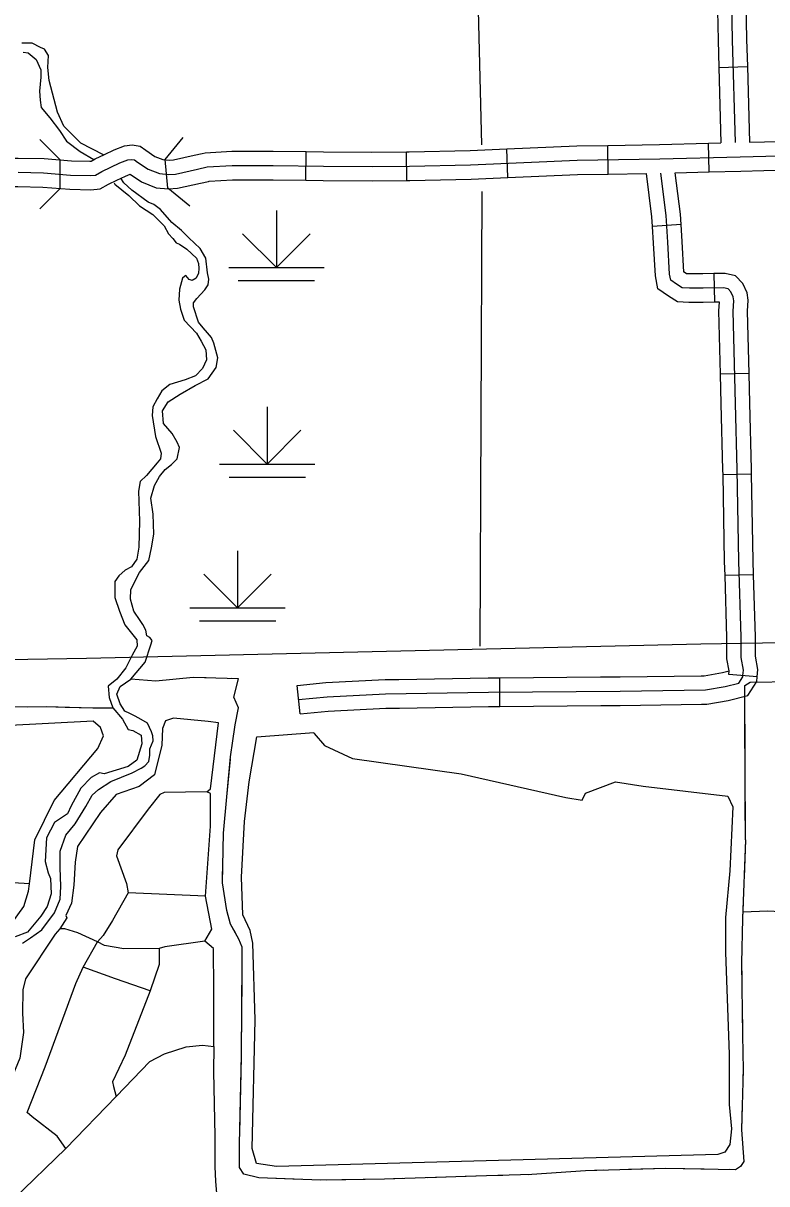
# Model space of a CAD drawing. Extents: x 1127717 to 1741049, y 2026793 to 2244711.
# Drawn here: x 1324961 to 1328858, y 2080824 to 2086909 of the extents above; entities that cross this region are included whole.
import ezdxf

# ---------------------------------------------------------------- set-up
doc = ezdxf.new("R2010")
doc.units = 0
for name, color, linetype in [('32', 7, 'Continuous'), ('35', 7, 'Continuous'), ('38', 7, 'Continuous'), ('40', 7, 'Continuous'), ('43', 7, 'Continuous'), ('44', 7, 'Continuous'), ('45', 7, 'Continuous'), ('5', 7, 'Continuous')]:
    doc.layers.add(name, color=color, linetype=linetype)

msp = doc.modelspace()

# ---------------------------------------------------------------- linework, layer by layer
at = {"layer": '32'}
for p, q in [((1328606.9, 2086676.8), (1328756.9, 2086681.2)), ((1326442.2, 2086085.4), (1326443.6, 2086235.4)), ((1326971.8, 2086084.4), (1326970, 2086234.4)), ((1327501.8, 2086099.7), (1327495.5, 2086249.6)), ((1328027.5, 2086117.6), (1328025.1, 2086267.6)), ((1328556.2, 2086129.1), (1328552.1, 2086279)), ((1325155.3, 2086042.1), (1325155.3, 2086192.1)), ((1325718.8, 2086044.2), (1325704.6, 2086193.5)), ((1328409.4, 2085852.7), (1328259.7, 2085843.2)), ((1328581, 2085595.6), (1328585.2, 2085445.6)), ((1328765.6, 2085072.3), (1328615.6, 2085068.6)), ((1328778.8, 2084544), (1328628.9, 2084541.3)), ((1328789.5, 2084017), (1328639.6, 2084012.5)), ((1328808.4, 2083481.9), (1328659, 2083494.3))]:
    msp.add_line(p, q, dxfattribs=at)
for points in [[(1328636.6, 2088790.5), (1328657, 2087844), (1328677.8, 2086821.3), (1328693.3, 2086283)], [(1328595, 2087205.3), (1328602.8, 2086819.4), (1328606.9, 2086676.8)], [(1328745, 2087208.4), (1328752.8, 2086823.1), (1328756.9, 2086681.2)], [(1328606.9, 2086676.8), (1328618.4, 2086280.9)], [(1328756.9, 2086681.2), (1328768.3, 2086284.9)], [(1328719.5, 2086208.6), (1329191.6, 2086220.6), (1329696, 2086236.8), (1331442.6, 2086284.2), (1331940.2, 2086301.8), (1332370.6, 2086314), (1332526.2, 2086319.4), (1332662.7, 2086319.4)], [(1328768.3, 2086284.9), (1329080.1, 2086292.8)], [(1325387.5, 2086221.1), (1325437.6, 2086244.9), (1325491.4, 2086265.8), (1325532.5, 2086270.4), (1325574, 2086263.5), (1325603.5, 2086242.4), (1325652.1, 2086210), (1325693.3, 2086193.5), (1325725.6, 2086190.4), (1325748.9, 2086192), (1325857.7, 2086216.4), (1325898.7, 2086225.7)], [(1325898.7, 2086225.7), (1325915.3, 2086229.5), (1326054.6, 2086237), (1326272, 2086237), (1326443.6, 2086235.4)], [(1326443.6, 2086235.4), (1326535.2, 2086234.6), (1326789.3, 2086232.3), (1326970, 2086234.4)], [(1326970, 2086234.4), (1326984.6, 2086234.6), (1327303.8, 2086241.6), (1327495.5, 2086249.6)], [(1327495.5, 2086249.6), (1327862.8, 2086265), (1328025.1, 2086267.6)], [(1328025.1, 2086267.6), (1328296, 2086272), (1328552.1, 2086279)], [(1328552.1, 2086279), (1328618.4, 2086280.9)], [(1324902.2, 2086201.9), (1324934.9, 2086201.9), (1325071.2, 2086199.5), (1325214.1, 2086187.8), (1325310.7, 2086185.6), (1325318.3, 2086186.2), (1325339.1, 2086198.1), (1325387.5, 2086221.1)], [(1324934.2, 2086126.9), (1325067.5, 2086124.5), (1325210.1, 2086112.8), (1325313, 2086110.5), (1325341.1, 2086112.8), (1325373.8, 2086131.5), (1325467.3, 2086176), (1325509.4, 2086192.4), (1325530.5, 2086194.7), (1325544.5, 2086192.4), (1325560.9, 2086180.7), (1325617, 2086143.2), (1325675.4, 2086119.9), (1325724.6, 2086115.2), (1325759.6, 2086117.5), (1325874.2, 2086143.2), (1325925.6, 2086154.9), (1326056.6, 2086162), (1326271.7, 2086162), (1326534.5, 2086159.6), (1326789.4, 2086157.3), (1326985.8, 2086159.6), (1327306.2, 2086166.6), (1327865, 2086190), (1328297.6, 2086197), (1328719.5, 2086208.6)], [(1325451.9, 2086085.6), (1325497.1, 2086107.1), (1325521.7, 2086116.7), (1325581.9, 2086076.5), (1325657.6, 2086046.2), (1325723.5, 2086039.9), (1325770.4, 2086043.1), (1325890.7, 2086070.1), (1325932, 2086079.5)], [(1327501.8, 2086099.7), (1327867.2, 2086115), (1328027.5, 2086117.6)], [(1328027.5, 2086117.6), (1328228, 2086120.9)], [(1328259.7, 2085843.2), (1328256.5, 2085893.2), (1328228, 2086120.9)], [(1328733.7, 2083488.1), (1328736.1, 2083517.3), (1328724.2, 2083582.8), (1328724.2, 2083690.1), (1328712.3, 2084089.2), (1328703.4, 2084568.8), (1328694.4, 2084914.3), (1328682.5, 2085399.8), (1328685.5, 2085453.5), (1328682.5, 2085474.3), (1328670.6, 2085501.1), (1328655.7, 2085516), (1328631.9, 2085522), (1328524.7, 2085519), (1328453.3, 2085519), (1328414.6, 2085522), (1328384.8, 2085539.8), (1328355, 2085560.7), (1328349, 2085593.5), (1328340.1, 2085760.3), (1328331.2, 2085900.3), (1328303.5, 2086122.1)], [(1328378.8, 2086124.2), (1328556.2, 2086129.1)], [(1328409.4, 2085852.7), (1328405.9, 2085907.3), (1328378.8, 2086124.2)], [(1328556.2, 2086129.1), (1328721.5, 2086133.6), (1329083.9, 2086142.8)], [(1324902.2, 2086051.9), (1324933.6, 2086051.9), (1325063.8, 2086049.6), (1325206.2, 2086037.9), (1325315.3, 2086035.4), (1325363.9, 2086039.5), (1325408.6, 2086065), (1325451.9, 2086085.6)], [(1325932, 2086079.5), (1325936, 2086080.4), (1326058.6, 2086087), (1326271.4, 2086087), (1326442.2, 2086085.4)], [(1326442.2, 2086085.4), (1326533.9, 2086084.6), (1326789.5, 2086082.3), (1326971.8, 2086084.4)], [(1326971.8, 2086084.4), (1326987.1, 2086084.6), (1327308.6, 2086091.7), (1327501.8, 2086099.7)], [(1328585.2, 2085445.6), (1328525.8, 2085444), (1328450.4, 2085444), (1328391.1, 2085448.5), (1328343.9, 2085476.9), (1328286.7, 2085516.9), (1328274.4, 2085584.7), (1328265.2, 2085755.9), (1328259.7, 2085843.2)], [(1328581, 2085595.6), (1328523.7, 2085594), (1328456.1, 2085594), (1328438, 2085595.4), (1328425.6, 2085602.8), (1328423.6, 2085604.2), (1328415, 2085764.7), (1328409.4, 2085852.7)], [(1328765.6, 2085072.3), (1328757.6, 2085398.7), (1328760.8, 2085456.7), (1328755.3, 2085495.2), (1328733.5, 2085544.3), (1328694.1, 2085583.7), (1328640.1, 2085597.2), (1328581, 2085595.6)], [(1328615.6, 2085068.6), (1328607.5, 2085401), (1328610, 2085446.3), (1328585.2, 2085445.6)], [(1328628.9, 2084541.3), (1328628.4, 2084567.1), (1328619.5, 2084912.4), (1328615.6, 2085068.6)], [(1328778.8, 2084544), (1328778.4, 2084570.4), (1328769.4, 2084916.2), (1328765.6, 2085072.3)], [(1328639.6, 2084012.5), (1328637.3, 2084087.4), (1328628.9, 2084541.3)], [(1328789.5, 2084017), (1328787.3, 2084091), (1328778.8, 2084544)], [(1328659, 2083494.3), (1328660.6, 2083513.6), (1328649.2, 2083576.1), (1328649.2, 2083688.9), (1328639.6, 2084012.5)], [(1328808.4, 2083481.9), (1328811.7, 2083520.9), (1328799.2, 2083589.6), (1328799.2, 2083691.2), (1328789.5, 2084017)]]:
    msp.add_lwpolyline(points, dxfattribs=at)
at = {"layer": '35'}
for points in [[(1325382.5, 2086218.7), (1325263.8, 2086280.5), (1325174.6, 2086369.7), (1325140.7, 2086442), (1325098.2, 2086607.7), (1325089.7, 2086675.7), (1325093.9, 2086739.4), (1325072.7, 2086773.4), (1325051.5, 2086781.9), (1325009, 2086803.2), (1324953.8, 2086803.2)], [(1324960.6, 2086756.7), (1324987.6, 2086753.7), (1325029.4, 2086717.8), (1325053.4, 2086663.9), (1325053.4, 2086625), (1325047.4, 2086553.1), (1325050.4, 2086505.2), (1325056.4, 2086466.3), (1325101.3, 2086412.4), (1325152.1, 2086346.6), (1325188.1, 2086289.7), (1325259.9, 2086235.8), (1325331.5, 2086194.5)], [(1325437.9, 2086072.6), (1325442.4, 2086065.2), (1325514.2, 2086005.3), (1325571.1, 2085951.4), (1325639.9, 2085906.5), (1325699.8, 2085846.6), (1325723.7, 2085804.7), (1325744.7, 2085780.7), (1325762.6, 2085756.8), (1325780.6, 2085750.8), (1325819.5, 2085723.9), (1325870.4, 2085676), (1325879.3, 2085649), (1325882.3, 2085622.1), (1325879.3, 2085598.1), (1325867.4, 2085571.2), (1325846.4, 2085559.2), (1325831.5, 2085565.2), (1325813.5, 2085586.2), (1325807.5, 2085580.2), (1325795.5, 2085571.2), (1325780.6, 2085514.3), (1325777.6, 2085457.4), (1325786.6, 2085409.5), (1325804.5, 2085352.6), (1325870.4, 2085283.8), (1325894.3, 2085241.9), (1325918.2, 2085197), (1325921.2, 2085143.1), (1325900.3, 2085098.2), (1325864.4, 2085059.2), (1325810.5, 2085038.3), (1325729.7, 2085014.3), (1325687.8, 2084981.4)], [(1325783.6, 2084963.5), (1325862.7, 2085009.9), (1325930.7, 2085043.9), (1325973.2, 2085103.4), (1325981.7, 2085154.4), (1325960.4, 2085230.9), (1325947.7, 2085260.7), (1325926.5, 2085286.2), (1325905.2, 2085311.6), (1325879.7, 2085341.4), (1325854.2, 2085422.1), (1325854.2, 2085443.4), (1325871.2, 2085464.6), (1325913.7, 2085511.4), (1325930.7, 2085536.9), (1325934.9, 2085566.6), (1325926.5, 2085600.6), (1325918, 2085677.1), (1325888.2, 2085728.1), (1325828.8, 2085783.3), (1325790.5, 2085821.6), (1325739.6, 2085864.1), (1325680.1, 2085932), (1325646.1, 2085957.5), (1325616.4, 2085970.3), (1325531.4, 2086034), (1325489, 2086072.3), (1325472.8, 2086095.6)], [(1325687.8, 2084981.4), (1325663.9, 2084939.5), (1325639.9, 2084897.6), (1325636.9, 2084852.7), (1325654.9, 2084741.9), (1325684.8, 2084655.1), (1325681.8, 2084625.1), (1325663.9, 2084604.2), (1325607, 2084538.3), (1325574.1, 2084505.4), (1325565.1, 2084454.5), (1325571.1, 2084298.8), (1325568.1, 2084161.1), (1325556.1, 2084098.2), (1325529.2, 2084059.3), (1325496.3, 2084041.4), (1325463.4, 2084011.4), (1325442.4, 2083981.5), (1325442.4, 2083897.7), (1325466.4, 2083825.8), (1325493.3, 2083754), (1325556.1, 2083676.1), (1325559.1, 2083643.2), (1325532.2, 2083595.3), (1325499.3, 2083529.4), (1325451.4, 2083469.5), (1325406.5, 2083433.6), (1325412.5, 2083373.7), (1325430.5, 2083319.9), (1325481.3, 2083260), (1325511.3, 2083206.1), (1325535.2, 2083200.1), (1325580.1, 2083176.2), (1325583.1, 2083131.2), (1325556.1, 2083044.4), (1325511.3, 2083011.5), (1325385.6, 2082972.6), (1325361.6, 2082978.6), (1325316.7, 2082954.6), (1325262.9, 2082897.7), (1325212, 2082804.9), (1325194, 2082763), (1325125.2, 2082718.1), (1325083.3, 2082637.3), (1325077.3, 2082514.5), (1325092.3, 2082454.7), (1325104.3, 2082424.7), (1325107.3, 2082343.9), (1325086.3, 2082278), (1325053.4, 2082227.1), (1324984.6, 2082143.3), (1324918.7, 2082119.3)], [(1325526.2, 2083469.6), (1325601, 2083559.4), (1325631, 2083649.2), (1325636.9, 2083673.1), (1325625, 2083688.1), (1325610, 2083697.1), (1325604, 2083727), (1325589.1, 2083757), (1325574.1, 2083777.9), (1325541.2, 2083825.8), (1325523.2, 2083888.7), (1325526.2, 2083939.6), (1325571.1, 2084029.4), (1325619, 2084092.3), (1325634, 2084158.1), (1325645.9, 2084230), (1325642.9, 2084334.8), (1325631, 2084418.6), (1325648.9, 2084484.4), (1325675.8, 2084532.3), (1325705.8, 2084568.3), (1325738.7, 2084595.2), (1325768.6, 2084625.2), (1325780.6, 2084685), (1325768.6, 2084712), (1325741.7, 2084756.9), (1325696.8, 2084810.8), (1325690.8, 2084876.6), (1325720.7, 2084924.5), (1325783.6, 2084963.5)], [(1324957.6, 2082086.4), (1324999.5, 2082113.4), (1325059.4, 2082155.3), (1325125.2, 2082245.1), (1325155.1, 2082316.9), (1325158.1, 2082382.8), (1325155.1, 2082481.6), (1325155.1, 2082568.4), (1325185.1, 2082652.2), (1325232.9, 2082712.1), (1325289.8, 2082801.9), (1325322.7, 2082861.8), (1325355.6, 2082891.8), (1325421.5, 2082933.7), (1325532.2, 2082978.6), (1325580.1, 2083002.5), (1325598, 2083014.5), (1325619, 2083038.4), (1325625, 2083071.4), (1325625, 2083104.3), (1325634, 2083125.3), (1325642.9, 2083146.2), (1325639.9, 2083173.2), (1325634, 2083194.1), (1325613, 2083239), (1325568.1, 2083266), (1325544.2, 2083277.9), (1325520.2, 2083289.9), (1325493.3, 2083301.9), (1325469.4, 2083340.8), (1325451.4, 2083391.7), (1325469.4, 2083430.6), (1325526.2, 2083469.6)], [(1324811.8, 2082066.6), (1324965, 2082277.3), (1324989, 2082358.8), (1324993.7, 2082397.1), (1325022.5, 2082627), (1325123, 2082833), (1325352.9, 2083106), (1325381.6, 2083173), (1325367.2, 2083216.1), (1325328.9, 2083249.7), (1324859.7, 2083225.7)], [(1325924.1, 2082878.7), (1325942.9, 2082895.5), (1325985.4, 2083241.4), (1325930.8, 2083247.5), (1325748.9, 2083265.7), (1325706.4, 2083250.5), (1325691.2, 2083211.1), (1325688.2, 2083123.1), (1325648.8, 2082968.3), (1325569.9, 2082907.7), (1325448.6, 2082865.2), (1325366.7, 2082771.1), (1325245.4, 2082592.1), (1325233.3, 2082510.2), (1325227.2, 2082388.9), (1325215.1, 2082294.8), (1325184.8, 2082231.1), (1325190.8, 2082219), (1325153.1, 2082160.3)], [(1326185.1, 2083167.3), (1326484.3, 2083189.5), (1326485.4, 2083185.1), (1326541.3, 2083121.7), (1326686.6, 2083054.6), (1327256.7, 2082972.6), (1327804.4, 2082849.6), (1327890.1, 2082834.7), (1327908.8, 2082872), (1328065.3, 2082931.6), (1328210.6, 2082909.3), (1328654, 2082857.1), (1328680.1, 2082801.2), (1328665.1, 2082465.7), (1328642.8, 2082219.7), (1328642.8, 2082037.1), (1328661.4, 2081504.1)], [(1326183.6, 2080930.1), (1326161.3, 2081008.4), (1326176.2, 2081683), (1326165, 2082085.6), (1326150.1, 2082152.7), (1326112.8, 2082234.7), (1326105.4, 2082432.2), (1326120.3, 2082722.9), (1326146.4, 2082931.6), (1326185.1, 2083167.3)], [(1325912.8, 2082097), (1325949.1, 2082159.6), (1325917.3, 2082332), (1325942.3, 2082699.5), (1325942.3, 2082869.6), (1325924.1, 2082878.7), (1325699.6, 2082876.4), (1325676.9, 2082865.1), (1325615.7, 2082787.9), (1325457, 2082574.7), (1325450.2, 2082542.9), (1325502.3, 2082397.8), (1325511.4, 2082350.1), (1325429.8, 2082204.9), (1325379.9, 2082125.5), (1325350.4, 2082092.2)], [(1324993.7, 2082397.1), (1324763.9, 2082411.4), (1324112.7, 2082445), (1323839.8, 2082449.8), (1323667.4, 2082449.8)], [(1325917.3, 2082332), (1325511.4, 2082350.1)], [(1325960.4, 2081544.1), (1325960.4, 2081845.2), (1325958.1, 2082058.4), (1325912.8, 2082097), (1325704.1, 2082067.3), (1325674.7, 2082058.2), (1325488.7, 2082055.9), (1325386.7, 2082074.1), (1325350.4, 2082092.2), (1325248.3, 2082139.9), (1325180.3, 2082160.3), (1325153.1, 2082160.3), (1325128.1, 2082133.1), (1324973.9, 2081899.4), (1324960.3, 2081840.4), (1324958.1, 2081717.9), (1324962.6, 2081618.1), (1324944.5, 2081482), (1324858.3, 2081275.6), (1324794.8, 2081032.9), (1324790.2, 2080908.1), (1324810.7, 2080812.8), (1324865.1, 2080720.6)], [(1325184.8, 2081008.7), (1325139.5, 2081073.7), (1325008, 2081175.8), (1324983, 2081198.5), (1325076, 2081436.6), (1325237, 2081874.5), (1325275.5, 2081960.7), (1325350.4, 2082092.2)], [(1325674.7, 2082058.2), (1325674.7, 2081974.3), (1325627, 2081835.9), (1325495.5, 2081497.9), (1325429.8, 2081359.5), (1325434.3, 2081334.6), (1325447.9, 2081281)], [(1325627, 2081835.9), (1325445.6, 2081899.4), (1325275.5, 2081960.7)], [(1324980.7, 2080564.1), (1324933.1, 2080629.9), (1324865.1, 2080720.6), (1324910.4, 2080743.3), (1325184.8, 2081008.7), (1325447.9, 2081281), (1325624.8, 2081464.7), (1325701.9, 2081505.5), (1325815.3, 2081541.8), (1325901.4, 2081550.9), (1325960.4, 2081544.1), (1325958.1, 2081412.5), (1325964.9, 2081074.5), (1325964.9, 2080913.5), (1325969.5, 2080838.6), (1325976.3, 2080752.4)], [(1328661.4, 2081504.1), (1328661.4, 2081239.5), (1328672.6, 2081112.8), (1328665.1, 2081030.8), (1328639.1, 2080989.8), (1328601.8, 2080978.6)], [(1328601.8, 2080978.6), (1327517.5, 2080948.8), (1326288, 2080915.2), (1326183.6, 2080930.1)]]:
    msp.add_lwpolyline(points, dxfattribs=at)
at = {"layer": '38'}
for points in [[(1325049.2, 2086298.1), (1325155.3, 2086192.1)], [(1325704.6, 2086193.5), (1325800.2, 2086309.1)], [(1325155.3, 2086042.1), (1325049.2, 2085936)], [(1325834.4, 2085948.6), (1325718.8, 2086044.2)]]:
    msp.add_lwpolyline(points, dxfattribs=at)
at = {"layer": '40'}
msp.add_lwpolyline([(1312220.9, 2083352), (1312992.5, 2083372.1), (1316320.7, 2083419.4), (1319238.4, 2083466.4), (1321909.3, 2083521.8), (1325293.2, 2083579.3), (1328513.1, 2083655.3), (1333794.8, 2083740.6), (1337900.5, 2083831.6), (1338294.8, 2083840.9)], dxfattribs=at)
at = {"layer": '43'}
for points in [[(1328746.2, 2082627.9), (1328742.7, 2083436.1), (1328770.4, 2083453.4), (1328999.4, 2083456.9), (1329453.9, 2083470.8), (1330019.4, 2083481.2), (1330730.7, 2083509), (1331105.4, 2083522.9), (1332090.7, 2083554.1), (1332330.1, 2083564.5), (1332482.8, 2083564.5), (1332510.5, 2083564.5), (1332524.4, 2083512.4), (1332621.5, 2083512.4), (1332770.7, 2083522.9)], [(1326089.7, 2083319.6), (1326065.3, 2083374.6), (1326089.7, 2083472.2), (1325851.7, 2083478.3), (1325656.5, 2083460), (1325526.2, 2083469.6)], [(1325920.6, 2083476.6), (1325851.7, 2083478.3), (1325656.5, 2083460), (1325526.2, 2083469.6)], [(1326089.7, 2083319.6), (1326065.3, 2083374.6), (1326089.7, 2083472.2), (1326052.5, 2083473.2)], [(1322014.4, 2083250.7), (1322684.8, 2083289.1), (1323996.7, 2083319.6), (1325082.9, 2083325.7), (1325327, 2083319.6), (1325430.5, 2083319.9)], [(1324983, 2083325.2), (1325082.9, 2083325.7), (1325180.9, 2083323.3)], [(1325180.9, 2083323.3), (1325327, 2083319.6), (1325378.9, 2083319.7)], [(1328746.2, 2082627.9), (1328731.8, 2082214.3), (1328726, 2081980), (1328731.8, 2081603.9), (1328734.6, 2081421.7), (1328726, 2081106.4), (1328737.5, 2080941.5), (1328720.2, 2080915.5), (1328694.2, 2080898.1), (1328329.8, 2080903.9), (1327907.7, 2080892.4), (1327627.2, 2080872.1), (1327390.1, 2080866.3), (1326855.2, 2080849), (1326519.8, 2080843.2), (1326196, 2080854.8), (1326117.9, 2080875), (1326094.8, 2080909.7), (1326094.8, 2081031.2), (1326106.3, 2081499.8), (1326109.2, 2081988.7), (1326109.2, 2082063.9), (1326091.9, 2082107.3), (1326048.5, 2082185.4), (1326028.3, 2082257.7), (1326005.1, 2082402.3), (1326010.9, 2082662.6), (1326048.5, 2083061.8), (1326071.6, 2083229.6), (1326089.7, 2083319.6)], [(1326065, 2083181.4), (1326071.6, 2083229.6), (1326089.7, 2083319.6)], [(1328744.8, 2082957.9), (1328743.5, 2083253.2)], [(1326028.9, 2082853.5), (1326047.4, 2083050.6)], [(1326010.8, 2082656.3), (1326010.9, 2082662.6), (1326028.9, 2082853.5)], [(1328746.2, 2082627.9), (1328745.3, 2082825.9)], [(1328746.2, 2082627.9), (1328739.3, 2082430.1)], [(1326073.9, 2082139.6), (1326048.5, 2082185.4), (1326028.3, 2082257.7), (1326005.1, 2082402.3), (1326007.8, 2082524.3)], [(1328734.7, 2082298.1), (1328731.8, 2082214.3), (1328726, 2081980), (1328727.2, 2081902.3)], [(1328733, 2082250.3), (1328864.2, 2082254.5)], [(1328733, 2082250.3), (1328864.2, 2082254.5), (1328930.9, 2082251.5)], [(1326107, 2081619.6), (1326109.2, 2081988.7), (1326109.2, 2082015.6)], [(1328729.2, 2081770.3), (1328731.8, 2081603.9), (1328734.6, 2081421.7), (1328733.3, 2081374.3)], [(1326096.3, 2081091.7), (1326106, 2081487.6)], [(1328729.7, 2081242.4), (1328726, 2081106.4), (1328737.5, 2080941.5), (1328720.2, 2080915.5), (1328694.2, 2080898.1), (1328662.1, 2080898.7)], [(1326419.5, 2080846.8), (1326196, 2080854.8), (1326117.9, 2080875), (1326094.8, 2080909.7), (1326094.8, 2080959.7)], [(1328002.2, 2080895), (1327907.7, 2080892.4), (1327627.2, 2080872.1), (1327607, 2080871.6)], [(1328530.1, 2080900.8), (1328329.8, 2080903.9), (1328134.2, 2080898.6)], [(1326947.3, 2080852), (1326855.2, 2080849), (1326551.4, 2080843.7)], [(1327277.1, 2080862.7), (1327079.2, 2080856.2)], [(1327475, 2080868.4), (1327390.1, 2080866.3), (1327277.1, 2080862.7)]]:
    msp.add_lwpolyline(points, dxfattribs=at)
at = {"layer": '44'}
for p, q in [((1326288.2, 2085927.5), (1326288.2, 2085627.5)), ((1326288.2, 2085627.5), (1326111.4, 2085804.3)), ((1326288.2, 2085627.5), (1326465, 2085804.3)), ((1326038.2, 2085627.5), (1326538.2, 2085627.5)), ((1326088.2, 2085559.4), (1326488.2, 2085559.4)), ((1326240.3, 2084897.6), (1326240.3, 2084597.6)), ((1326240.3, 2084597.6), (1326063.6, 2084774.4)), ((1326240.3, 2084597.6), (1326417.1, 2084774.4)), ((1325990.3, 2084597.6), (1326490.3, 2084597.6)), ((1326040.3, 2084529.5), (1326440.3, 2084529.5)), ((1326084.7, 2084143.2), (1326084.7, 2083843.2)), ((1326084.7, 2083843.2), (1325908, 2084020)), ((1326084.7, 2083843.2), (1326261.5, 2084020)), ((1325834.7, 2083843.2), (1326334.7, 2083843.2)), ((1325884.7, 2083775.1), (1326284.7, 2083775.1))]:
    msp.add_line(p, q, dxfattribs=at)
at = {"layer": '45'}
for p, q in [((1326412.2, 2083287.8), (1326397.2, 2083437)), ((1327460.1, 2083326.6), (1327458.9, 2083476.6))]:
    msp.add_line(p, q, dxfattribs=at)
for points in [[(1326404.7, 2083362.4), (1326553.6, 2083377.3), (1326860.3, 2083392.2), (1327399.2, 2083401.1), (1328090, 2083407.1), (1328536.6, 2083413), (1328640.8, 2083430.9), (1328712.3, 2083448.8), (1328733.1, 2083481.5), (1328733.7, 2083487.8)], [(1327986.8, 2083481.2), (1328089.2, 2083482.1), (1328514.4, 2083487.7)], [(1328514.4, 2083487.7), (1328529.7, 2083487.9), (1328625.4, 2083504.3), (1328660.6, 2083513.2)], [(1326397.2, 2083437), (1326548, 2083452.1), (1326857.8, 2083467.2), (1326930.3, 2083468.4)], [(1326930.3, 2083468.4), (1327398.3, 2083476.1), (1327458.9, 2083476.6)], [(1327458.9, 2083476.6), (1327986.8, 2083481.2)], [(1328516.4, 2083337.8), (1328543.5, 2083338.1), (1328656.3, 2083357.5), (1328759.5, 2083383.3), (1328806.4, 2083456.9), (1328808.4, 2083481.5)], [(1326412.2, 2083287.8), (1326559.1, 2083302.5), (1326862.7, 2083317.2), (1326932.8, 2083318.4)], [(1326932.8, 2083318.4), (1327400.1, 2083326.1), (1327460.1, 2083326.6)], [(1327460.1, 2083326.6), (1327988.1, 2083331.2)], [(1327988.1, 2083331.2), (1328090.8, 2083332.1), (1328516.4, 2083337.8)]]:
    msp.add_lwpolyline(points, dxfattribs=at)
at = {"layer": '5'}
for points in [[(1327302, 2088740.7), (1327362.8, 2086270.7)], [(1327364.8, 2086026.8), (1327355.1, 2083643)]]:
    msp.add_lwpolyline(points, dxfattribs=at)

doc.saveas('drawing.dxf')
